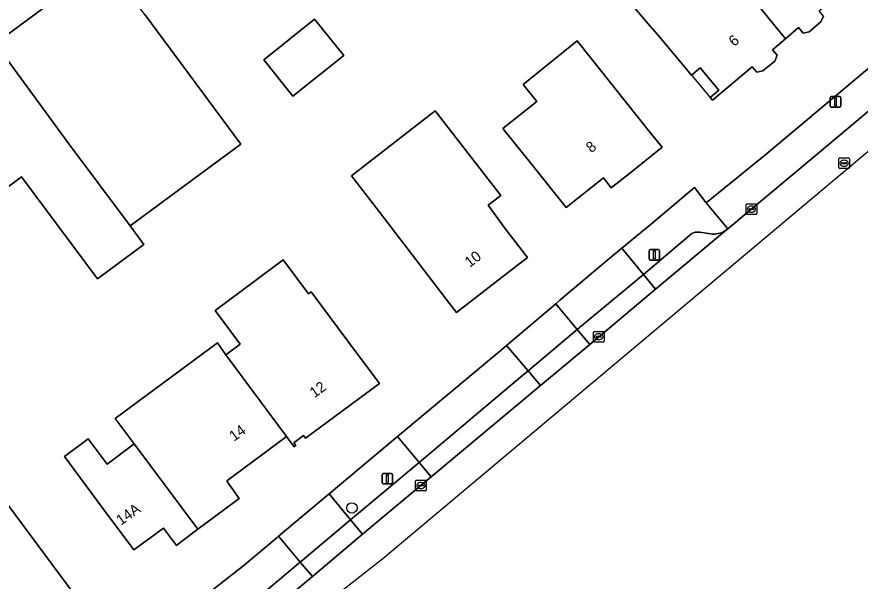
# Model space of a CAD drawing. Extents: x 156702 to 158052, y 387630 to 388992.
# Drawn here: x 157520.1 to 157599.6, y 387870.4 to 387923.7 of the extents above; entities that cross this region are included whole.
import ezdxf

# ---------------------------------------------------------------- set-up
doc = ezdxf.new("R2010")
doc.units = 0
for name, color, linetype in [('IMGEO_Boom', 7, 'Continuous'), ('IMGEO_Erf', 7, 'Continuous'), ('IMGEO_Kolk', 7, 'Continuous'), ('IMGEO_Lichtmast', 7, 'Continuous'), ('IMGEO_Pand', 7, 'Continuous'), ('IMGEO_Pand_nummerreeks', 7, 'Continuous'), ('IMGEO_Pand_overbouw', 7, 'Continuous'), ('IMGEO_Parkeervlak_open', 7, 'Continuous'), ('IMGEO_Rijbaan_lokaal_open', 7, 'Continuous'), ('IMGEO_Rioolput', 7, 'Continuous'), ('IMGEO_Voetpad_open', 7, 'Continuous')]:
    doc.layers.add(name, color=color, linetype=linetype)

msp = doc.modelspace()

# ---------------------------------------------------------------- linework, layer by layer
at = {"layer": 'IMGEO_Boom'}
msp.add_circle((157551.702, 387877.341), 0.489, dxfattribs=at)
at = {"layer": 'IMGEO_Erf'}
for points in [[(157518.045, 387921.183), (157528.449, 387928.913)], [(157596.187, 387923.766), (157595.947, 387923.253), (157594.833, 387922.306), (157594.275, 387922.157), (157593.845, 387922.697), (157592.618, 387921.646), (157591.391, 387920.595), (157591.811, 387920.093), (157591.589, 387919.539), (157590.458, 387918.621), (157589.895, 387918.483), (157589.448, 387918.982), (157585.705, 387915.847), (157585.511, 387916.083), (157586.311, 387916.789), (157584.556, 387918.9), (157583.728, 387918.206), (157580.516, 387922.038), (157579.842, 387922.84), (157576.87, 387926.332)], [(157532.149, 387923.918), (157541.202, 387911.702), (157530.769, 387903.97), (157532.065, 387902.226), (157527.692, 387898.974), (157520.532, 387908.604), (157509.286, 387900.242)], [(157519.15, 387854.92), (157522.927, 387857.658), (157524.976, 387859.201), (157527.024, 387860.744), (157529.155, 387862.308), (157530.45, 387863.258), (157535.077, 387866.836), (157537.046, 387868.396), (157541.523, 387871.943), (157544.63, 387874.546), (157544.783, 387874.674), (157549.538, 387878.658), (157556.012, 387884.082), (157565.798, 387892.267), (157566.283, 387892.678), (157570.926, 387896.615), (157571.324, 387896.952), (157575.881, 387900.795), (157577.159, 387901.855), (157579.986, 387904.199), (157584.032, 387907.609), (157585.134, 387906.15), (157590.77, 387910.755), (157603.872, 387921.744)], [(157512.006, 387887.368), (157525.577, 387869.057), (157527.152, 387866.931), (157522.544, 387863.503), (157519.359, 387861.18)]]:
    msp.add_lwpolyline(points, dxfattribs=at)
for points in [[(157543.374, 387919.661), (157548.164, 387923.504), (157550.921, 387920.068), (157546.131, 387916.225)], [(157572.949, 387921.433), (157579.816, 387912.832), (157580.964, 387911.397), (157578.03, 387909.045), (157576.167, 387907.573), (157575.419, 387908.505), (157571.924, 387905.701), (157568.796, 387909.602), (157565.937, 387913.166), (157569.129, 387915.727), (157567.839, 387917.334)], [(157551.643, 387908.71), (157559.559, 387914.828), (157565.739, 387906.84), (157564.546, 387905.917), (157566.134, 387903.771), (157568.268, 387900.982), (157565.21, 387898.625), (157561.555, 387895.799), (157560.893, 387896.651), (157554.238, 387905.353)], [(157539.005, 387892.943), (157539.812, 387891.788), (157541.168, 387892.799), (157538.797, 387895.99), (157542.59, 387898.807), (157545.214, 387900.756), (157547.601, 387897.554), (157547.84, 387897.732), (157551.297, 387893.095), (157554.286, 387889.086), (157547.311, 387883.916), (157547.121, 387884.174), (157546.213, 387883.502), (157546.404, 387883.243), (157546.234, 387883.118), (157545.523, 387884.078), (157543.161, 387882.323), (157539.886, 387879.89), (157540.064, 387879.64), (157541.07, 387878.225), (157539.593, 387877.124), (157537.176, 387875.323), (157535.627, 387874.168), (157535.134, 387873.801), (157533.912, 387875.44), (157531.137, 387873.371), (157528.149, 387877.38), (157524.567, 387882.185), (157526.821, 387883.865), (157528.602, 387881.475), (157531.161, 387883.382), (157529.369, 387885.783)]]:
    msp.add_lwpolyline(points, close=True, dxfattribs=at)
at = {"layer": 'IMGEO_Kolk'}
for p, q in [((157588.894, 387905.127), (157588.894, 387905.979)), ((157588.969, 387906.053), (157589.821, 387906.053)), ((157589.895, 387905.979), (157589.895, 387905.127)), ((157589.821, 387905.053), (157588.969, 387905.053)), ((157589.153, 387905.547), (157589.153, 387905.559)), ((157589.591, 387905.51), (157589.193, 387905.51)), ((157589.196, 387905.596), (157589.594, 387905.596)), ((157589.405, 387905.273), (157589.38, 387905.273)), ((157589.382, 387905.833), (157589.407, 387905.833)), ((157589.637, 387905.559), (157589.637, 387905.547)), ((157574.484, 387893.08), (157574.484, 387893.932)), ((157574.559, 387894.006), (157575.411, 387894.006)), ((157575.485, 387893.932), (157575.485, 387893.08)), ((157574.743, 387893.5), (157574.743, 387893.512)), ((157575.181, 387893.463), (157574.783, 387893.463)), ((157574.786, 387893.549), (157575.184, 387893.549)), ((157574.995, 387893.226), (157574.97, 387893.226)), ((157574.972, 387893.786), (157574.997, 387893.786)), ((157575.227, 387893.512), (157575.227, 387893.5)), ((157575.411, 387893.006), (157574.559, 387893.006)), ((157557.708, 387879.03), (157557.708, 387879.882)), ((157557.783, 387879.956), (157558.635, 387879.956)), ((157558.196, 387879.736), (157558.221, 387879.736)), ((157558.709, 387879.882), (157558.709, 387879.03)), ((157558.635, 387878.956), (157557.783, 387878.956)), ((157557.967, 387879.45), (157557.967, 387879.462)), ((157558.405, 387879.413), (157558.007, 387879.413)), ((157558.01, 387879.499), (157558.408, 387879.499)), ((157558.219, 387879.176), (157558.194, 387879.176)), ((157558.451, 387879.462), (157558.451, 387879.45))]:
    msp.add_line(p, q, dxfattribs=at)
for points in [[(157588.894, 387905.127), (157588.894, 387905.979)], [(157588.969, 387906.053), (157589.821, 387906.053)], [(157589.895, 387905.979), (157589.895, 387905.127)], [(157589.821, 387905.053), (157588.969, 387905.053)], [(157574.484, 387893.08), (157574.484, 387893.932)], [(157574.559, 387894.006), (157575.411, 387894.006)], [(157575.485, 387893.932), (157575.485, 387893.08)], [(157575.411, 387893.006), (157574.559, 387893.006)], [(157557.708, 387879.03), (157557.708, 387879.882)], [(157557.783, 387879.956), (157558.635, 387879.956)], [(157558.709, 387879.882), (157558.709, 387879.03)], [(157558.635, 387878.956), (157557.783, 387878.956)]]:
    msp.add_lwpolyline(points, dxfattribs=at)
for centre, radius, start, end in [((157588.971, 387905.977), 0.0765, 91.55205, 178.44795), ((157588.971, 387905.977), 0.0765, 91.55205, 178.44795), ((157589.819, 387905.977), 0.0765, 1.55205, 88.44795), ((157589.819, 387905.977), 0.0765, 1.55205, 88.44795), ((157588.971, 387905.129), 0.0765, 181.55205, 268.44795), ((157588.971, 387905.129), 0.0765, 181.55205, 268.44795), ((157589.193, 387905.556), 0.0403, 85.87752, 175.75265), ((157589.19, 387905.546), 0.0366, 178.93798, 274.71019), ((157589.594, 387905.553), 0.043, 264.86636, 352.45326), ((157589.598, 387905.558), 0.0386, 1.73085, 96.63898), ((157589.819, 387905.129), 0.0765, 271.55205, 358.44795), ((157589.819, 387905.129), 0.0765, 271.55205, 358.44795), ((157574.561, 387893.93), 0.0765, 91.55205, 178.44795), ((157574.561, 387893.93), 0.0765, 91.55205, 178.44795), ((157575.409, 387893.93), 0.0765, 1.55205, 88.44795), ((157575.409, 387893.93), 0.0765, 1.55205, 88.44795), ((157574.783, 387893.509), 0.0403, 85.87752, 175.75265), ((157574.78, 387893.499), 0.0366, 178.93798, 274.71019), ((157575.184, 387893.506), 0.043, 264.86636, 352.45326), ((157575.188, 387893.511), 0.0386, 1.73085, 96.63898), ((157574.561, 387893.082), 0.0765, 181.55205, 268.44795), ((157574.561, 387893.082), 0.0765, 181.55205, 268.44795), ((157575.409, 387893.082), 0.0765, 271.55205, 358.44795), ((157575.409, 387893.082), 0.0765, 271.55205, 358.44795), ((157557.785, 387879.88), 0.0765, 91.55205, 178.44795), ((157557.785, 387879.88), 0.0765, 91.55205, 178.44795), ((157558.633, 387879.88), 0.0765, 1.55205, 88.44795), ((157558.633, 387879.88), 0.0765, 1.55205, 88.44795), ((157557.785, 387879.032), 0.0765, 181.55205, 268.44795), ((157557.785, 387879.032), 0.0765, 181.55205, 268.44795), ((157558.007, 387879.459), 0.0403, 85.87752, 175.75265), ((157558.004, 387879.449), 0.0366, 178.93798, 274.71019), ((157558.408, 387879.456), 0.043, 264.86636, 352.45326), ((157558.412, 387879.461), 0.0386, 1.73085, 96.63898), ((157558.633, 387879.032), 0.0765, 271.55205, 358.44795), ((157558.633, 387879.032), 0.0765, 271.55205, 358.44795)]:
    msp.add_arc(centre, radius, start, end, dxfattribs=at)
for centre, major_axis, ratio, start_param, end_param in [((157589.381, 387905.553), (-0.387, 0.002), 0.722429, 4.712389, 7.853982), ((157589.406, 387905.553), (-0.39, 0.002), 0.717154, 1.570796, 4.712389), ((157574.971, 387893.506), (-0.387, 0.002), 0.722429, 4.712389, 7.853982), ((157574.996, 387893.506), (-0.39, 0.002), 0.717154, 1.570796, 4.712389), ((157558.195, 387879.456), (-0.387, 0.002), 0.722429, 4.712389, 7.853982), ((157558.22, 387879.456), (-0.39, 0.002), 0.717154, 1.570796, 4.712389)]:
    msp.add_ellipse(centre, major_axis=major_axis, ratio=ratio, start_param=start_param, end_param=end_param, dxfattribs=at)
at = {"layer": 'IMGEO_Lichtmast'}
for p, q in [((157596.827, 387915.289), (157596.827, 387916.089)), ((157596.827, 387916.089), (157596.827, 387915.289)), ((157596.927, 387916.189), (157597.717, 387916.189)), ((157597.717, 387916.189), (157596.927, 387916.189)), ((157597.817, 387916.089), (157597.817, 387915.289)), ((157597.817, 387915.289), (157597.817, 387916.089)), ((157597.717, 387915.189), (157596.927, 387915.189)), ((157596.927, 387915.189), (157597.717, 387915.189)), ((157579.737, 387900.83), (157579.737, 387901.63)), ((157579.737, 387901.63), (157579.737, 387900.83)), ((157579.837, 387901.73), (157580.627, 387901.73)), ((157580.627, 387901.73), (157579.837, 387901.73)), ((157580.727, 387901.63), (157580.727, 387900.83)), ((157580.727, 387900.83), (157580.727, 387901.63)), ((157580.627, 387900.73), (157579.837, 387900.73)), ((157579.837, 387900.73), (157580.627, 387900.73)), ((157554.539, 387879.703), (157554.539, 387880.503)), ((157554.539, 387880.503), (157554.539, 387879.703)), ((157554.639, 387880.603), (157555.429, 387880.603)), ((157555.429, 387880.603), (157554.639, 387880.603)), ((157555.529, 387880.503), (157555.529, 387879.703)), ((157555.529, 387879.703), (157555.529, 387880.503)), ((157555.429, 387879.603), (157554.639, 387879.603)), ((157554.639, 387879.603), (157555.429, 387879.603))]:
    msp.add_line(p, q, dxfattribs=at)
for points in [[(157597.247, 387916.064), (157597.397, 387916.064), (157597.397, 387915.314), (157597.247, 387915.314), (157597.247, 387916.064)], [(157580.157, 387901.605), (157580.307, 387901.605), (157580.307, 387900.855), (157580.157, 387900.855), (157580.157, 387901.605)], [(157554.959, 387880.478), (157555.109, 387880.478), (157555.109, 387879.728), (157554.959, 387879.728), (157554.959, 387880.478)]]:
    msp.add_lwpolyline(points, dxfattribs=at)
for centre, start, end in [((157596.927, 387916.089), 90, 180), ((157596.927, 387916.089), 90, 180), ((157597.717, 387916.089), 0, 90), ((157597.717, 387916.089), 360, 90), ((157596.927, 387915.289), 180, 270), ((157596.927, 387915.289), 180, 270), ((157597.717, 387915.289), 270, 0), ((157597.717, 387915.289), 270, 0), ((157579.837, 387901.63), 90, 180), ((157579.837, 387901.63), 90, 180), ((157580.627, 387901.63), 0, 90), ((157580.627, 387901.63), 360, 90), ((157579.837, 387900.83), 180, 270), ((157579.837, 387900.83), 180, 270), ((157580.627, 387900.83), 270, 0), ((157580.627, 387900.83), 270, 0), ((157554.639, 387880.503), 90, 180), ((157554.639, 387880.503), 90, 180), ((157555.429, 387880.503), 0, 90), ((157555.429, 387880.503), 360, 90), ((157554.639, 387879.703), 180, 270), ((157554.639, 387879.703), 180, 270), ((157555.429, 387879.703), 270, 0), ((157555.429, 387879.703), 270, 0)]:
    msp.add_arc(centre, 0.1, start, end, dxfattribs=at)
at = {"layer": 'IMGEO_Pand'}
for points in [[(157596.715, 387929.107), (157597.543, 387929.8), (157594.333, 387933.634), (157593.657, 387934.44), (157589.6, 387931.051), (157585.942, 387935.417), (157585.723, 387935.231), (157584.558, 387936.622), (157582.477, 387936.868), (157581.108, 387935.677), (157583.251, 387933.126), (157592.618, 387921.646), (157593.845, 387922.697), (157594.275, 387922.157), (157594.833, 387922.306), (157595.947, 387923.253), (157596.187, 387923.766), (157595.767, 387924.281), (157599.518, 387927.436), (157599.318, 387927.679), (157598.487, 387926.991)], [(157528.449, 387928.913), (157518.045, 387921.183), (157524.905, 387911.856), (157530.769, 387903.97), (157541.202, 387911.702), (157532.149, 387923.918)], [(157543.374, 387919.661), (157546.131, 387916.225), (157550.921, 387920.068), (157548.164, 387923.504)], [(157512.006, 387887.368), (157516.425, 387890.66), (157509.286, 387900.242), (157520.532, 387908.604), (157527.692, 387898.974), (157532.065, 387902.226), (157530.769, 387903.97), (157524.905, 387911.856), (157518.045, 387921.183), (157498.856, 387905.046), (157507.314, 387893.658), (157511.446, 387888.12)], [(157579.816, 387912.832), (157572.949, 387921.433), (157567.839, 387917.334), (157569.129, 387915.727), (157565.937, 387913.166), (157568.796, 387909.602), (157571.924, 387905.701), (157575.419, 387908.505), (157576.167, 387907.573), (157578.03, 387909.045), (157580.964, 387911.397)], [(157564.546, 387905.917), (157565.739, 387906.84), (157559.559, 387914.828), (157551.643, 387908.71), (157554.238, 387905.353), (157560.893, 387896.651), (157561.555, 387895.799), (157565.21, 387898.625), (157568.268, 387900.982), (157566.134, 387903.771)], [(157545.523, 387884.078), (157546.234, 387883.118), (157546.404, 387883.243), (157546.213, 387883.502), (157547.121, 387884.174), (157547.311, 387883.916), (157554.286, 387889.086), (157551.297, 387893.095), (157547.84, 387897.732), (157547.601, 387897.554), (157545.214, 387900.756), (157542.59, 387898.807), (157538.797, 387895.99), (157541.168, 387892.799), (157539.812, 387891.788)], [(157539.812, 387891.788), (157539.005, 387892.943), (157529.369, 387885.783), (157531.161, 387883.382), (157537.176, 387875.323), (157539.593, 387877.124), (157541.07, 387878.225), (157540.064, 387879.64), (157539.886, 387879.89), (157543.161, 387882.323), (157545.523, 387884.078)], [(157512.006, 387887.368), (157511.446, 387888.12), (157508.498, 387885.926), (157509.184, 387885.004), (157504.321, 387881.385), (157508.361, 387875.957), (157513.436, 387879.738), (157514.151, 387879.918), (157514.654, 387879.922), (157515.331, 387879.664), (157515.877, 387879.23), (157516.399, 387878.638), (157517.209, 387877.329), (157517.919, 387875.546), (157518.427, 387873.505), (157518.204, 387873.34), (157513.121, 387869.551), (157519.359, 387861.18), (157522.544, 387863.503), (157527.152, 387866.931), (157525.577, 387869.057)], [(157531.161, 387883.382), (157528.602, 387881.475), (157526.821, 387883.865), (157524.567, 387882.185), (157528.149, 387877.38), (157531.137, 387873.371), (157533.912, 387875.44), (157535.134, 387873.801), (157535.627, 387874.168), (157537.176, 387875.323)]]:
    msp.add_lwpolyline(points, close=True, dxfattribs=at)
msp.add_lwpolyline([(157576.87, 387926.332), (157579.842, 387922.84), (157580.516, 387922.038), (157583.728, 387918.206), (157584.556, 387918.9), (157586.311, 387916.789), (157585.511, 387916.083), (157585.705, 387915.847), (157589.448, 387918.982), (157589.895, 387918.483), (157590.458, 387918.621), (157591.589, 387919.539), (157591.811, 387920.093), (157591.391, 387920.595), (157592.618, 387921.646), (157583.251, 387933.126)], dxfattribs=at)
at = {"layer": 'IMGEO_Pand_overbouw'}
msp.add_lwpolyline([(157584.556, 387918.9), (157583.728, 387918.206), (157585.511, 387916.083), (157586.311, 387916.789)], close=True, dxfattribs=at)
at = {"layer": 'IMGEO_Parkeervlak_open'}
for points in [[(157587.035, 387903.596), (157586.938, 387903.529), (157586.779, 387903.435), (157586.612, 387903.356), (157586.439, 387903.292), (157586.261, 387903.244), (157586.079, 387903.212), (157585.895, 387903.197), (157585.71, 387903.198), (157585.526, 387903.215), (157584.536, 387903.369), (157584.448, 387903.385), (157584.359, 387903.394), (157584.269, 387903.394), (157584.18, 387903.386), (157584.092, 387903.37), (157584.006, 387903.347), (157583.922, 387903.316), (157583.841, 387903.277), (157583.781, 387903.243), (157579.207, 387899.385), (157580.354, 387898.001)], [(157574.13, 387892.788), (157572.947, 387894.202), (157568.317, 387890.296), (157569.499, 387888.91)], [(157559.184, 387880.271), (157558.041, 387881.636), (157551.57, 387876.208), (157552.71, 387874.849)], [(157547.965, 387870.875), (157546.829, 387872.231), (157546.665, 387872.093), (157543.289, 387869.262), (157539.036, 387865.884), (157540.149, 387864.479), (157541.217, 387865.324), (157542.281, 387866.174), (157543.341, 387867.029), (157544.398, 387867.888)]]:
    msp.add_lwpolyline(points, close=True, dxfattribs=at)
at = {"layer": 'IMGEO_Rijbaan_lokaal_open'}
for points in [[(157543.925, 387864.194), (157554.626, 387872.571), (157658.238, 387959.617), (157654.36, 387964.093)], [(157652.194, 387958.294), (157652.019, 387958.134), (157650.994, 387957.28), (157610.522, 387923.276), (157605.897, 387919.391), (157595.414, 387910.583), (157592.733, 387908.347), (157587.171, 387903.71), (157587.035, 387903.596), (157580.354, 387898.001), (157574.13, 387892.788), (157569.499, 387888.91), (157559.184, 387880.271), (157552.71, 387874.849), (157547.965, 387870.875), (157544.398, 387867.888), (157543.341, 387867.029), (157542.281, 387866.174), (157543.925, 387864.194)]]:
    msp.add_lwpolyline(points, dxfattribs=at)
at = {"layer": 'IMGEO_Rioolput'}
for p, q in [((157597.639, 387909.464), (157597.639, 387910.316)), ((157597.714, 387910.39), (157598.566, 387910.39)), ((157597.898, 387909.884), (157597.898, 387909.896)), ((157598.336, 387909.847), (157597.938, 387909.847)), ((157597.941, 387909.933), (157598.339, 387909.933)), ((157598.127, 387910.17), (157598.152, 387910.17)), ((157598.382, 387909.896), (157598.382, 387909.884)), ((157598.64, 387910.316), (157598.64, 387909.464)), ((157598.566, 387909.39), (157597.714, 387909.39)), ((157598.15, 387909.61), (157598.125, 387909.61))]:
    msp.add_line(p, q, dxfattribs=at)
for points in [[(157597.639, 387909.464), (157597.639, 387910.316)], [(157597.714, 387910.39), (157598.566, 387910.39)], [(157598.64, 387910.316), (157598.64, 387909.464)], [(157598.566, 387909.39), (157597.714, 387909.39)]]:
    msp.add_lwpolyline(points, dxfattribs=at)
for centre, radius, start, end in [((157597.716, 387910.314), 0.0765, 91.55205, 178.44795), ((157597.716, 387910.314), 0.0765, 91.55205, 178.44795), ((157597.938, 387909.893), 0.0403, 85.87752, 175.75265), ((157597.935, 387909.883), 0.0366, 178.93798, 274.71019), ((157598.339, 387909.89), 0.043, 264.86636, 352.45326), ((157598.343, 387909.895), 0.0386, 1.73085, 96.63898), ((157598.564, 387910.314), 0.0765, 1.55205, 88.44795), ((157598.564, 387910.314), 0.0765, 1.55205, 88.44795), ((157597.716, 387909.466), 0.0765, 181.55205, 268.44795), ((157597.716, 387909.466), 0.0765, 181.55205, 268.44795), ((157598.564, 387909.466), 0.0765, 271.55205, 358.44795), ((157598.564, 387909.466), 0.0765, 271.55205, 358.44795)]:
    msp.add_arc(centre, radius, start, end, dxfattribs=at)
for centre, major_axis, ratio, start_param, end_param in [((157598.126, 387909.89), (-0.387, 0.002), 0.722429, 4.712389, 7.853982), ((157598.151, 387909.89), (-0.39, 0.002), 0.717154, 1.570796, 4.712389)]:
    msp.add_ellipse(centre, major_axis=major_axis, ratio=ratio, start_param=start_param, end_param=end_param, dxfattribs=at)
at = {"layer": 'IMGEO_Voetpad_open'}
msp.add_lwpolyline([(157654.36, 387964.093), (157652.9, 387962.822), (157652.642, 387962.641), (157650.669, 387960.94), (157642.274, 387953.88), (157642.563, 387953.548), (157631.753, 387944.442), (157631.486, 387944.793), (157611.111, 387927.751), (157610.764, 387927.467), (157608.52, 387925.626), (157603.872, 387921.744), (157590.77, 387910.755), (157585.134, 387906.15), (157587.171, 387903.71), (157592.733, 387908.347), (157595.414, 387910.583), (157605.897, 387919.391), (157610.522, 387923.276), (157650.994, 387957.28), (157652.019, 387958.134), (157652.194, 387958.294)], dxfattribs=at)
for points in [[(157583.781, 387903.243), (157583.841, 387903.277), (157583.922, 387903.316), (157584.006, 387903.347), (157584.092, 387903.37), (157584.18, 387903.386), (157584.269, 387903.394), (157584.359, 387903.394), (157584.448, 387903.385), (157584.536, 387903.369), (157585.526, 387903.215), (157585.71, 387903.198), (157585.895, 387903.197), (157586.079, 387903.212), (157586.261, 387903.244), (157586.439, 387903.292), (157586.612, 387903.356), (157586.779, 387903.435), (157586.938, 387903.529), (157587.035, 387903.596), (157587.171, 387903.71), (157585.134, 387906.15), (157584.032, 387907.609), (157579.986, 387904.199), (157577.159, 387901.855), (157579.207, 387899.385)], [(157577.924, 387898.302), (157579.207, 387899.385), (157577.159, 387901.855), (157575.881, 387900.795), (157571.324, 387896.952), (157570.926, 387896.615), (157572.947, 387894.202), (157573.358, 387894.549)], [(157580.354, 387898.001), (157579.207, 387899.385), (157577.924, 387898.302), (157573.358, 387894.549), (157572.947, 387894.202), (157574.13, 387892.788)], [(157572.947, 387894.202), (157570.926, 387896.615), (157566.283, 387892.678), (157568.317, 387890.296)], [(157567.831, 387889.886), (157568.317, 387890.296), (157566.283, 387892.678), (157565.798, 387892.267), (157556.012, 387884.082), (157558.041, 387881.636)], [(157569.499, 387888.91), (157568.317, 387890.296), (157567.831, 387889.886), (157558.041, 387881.636), (157559.184, 387880.271)], [(157549.538, 387878.658), (157551.57, 387876.208), (157558.041, 387881.636), (157556.012, 387884.082)], [(157551.57, 387876.208), (157549.538, 387878.658), (157544.783, 387874.674), (157546.829, 387872.231)], [(157552.71, 387874.849), (157551.57, 387876.208), (157546.829, 387872.231), (157547.965, 387870.875)], [(157546.665, 387872.093), (157546.829, 387872.231), (157544.783, 387874.674), (157544.63, 387874.546), (157541.523, 387871.943), (157537.046, 387868.396), (157539.036, 387865.884), (157543.289, 387869.262)]]:
    msp.add_lwpolyline(points, close=True, dxfattribs=at)

# ---------------------------------------------------------------- texts
at = {"layer": 'IMGEO_Pand_nummerreeks'}
for s, rotation, p in [('6', 39.99818, (157587.762, 387920.861)), ('8', 38.73768, (157574.279, 387910.821)), ('10', 37.66625, (157562.819, 387900.006)), ('12', 36.54519, (157548.166, 387887.687)), ('14', 35.99894, (157540.578, 387883.59)), ('14A', 35.41452, (157529.904, 387875.654))]:
    msp.add_text(s, height=1, rotation=rotation, dxfattribs=at).set_placement(p)

doc.saveas('drawing.dxf')
